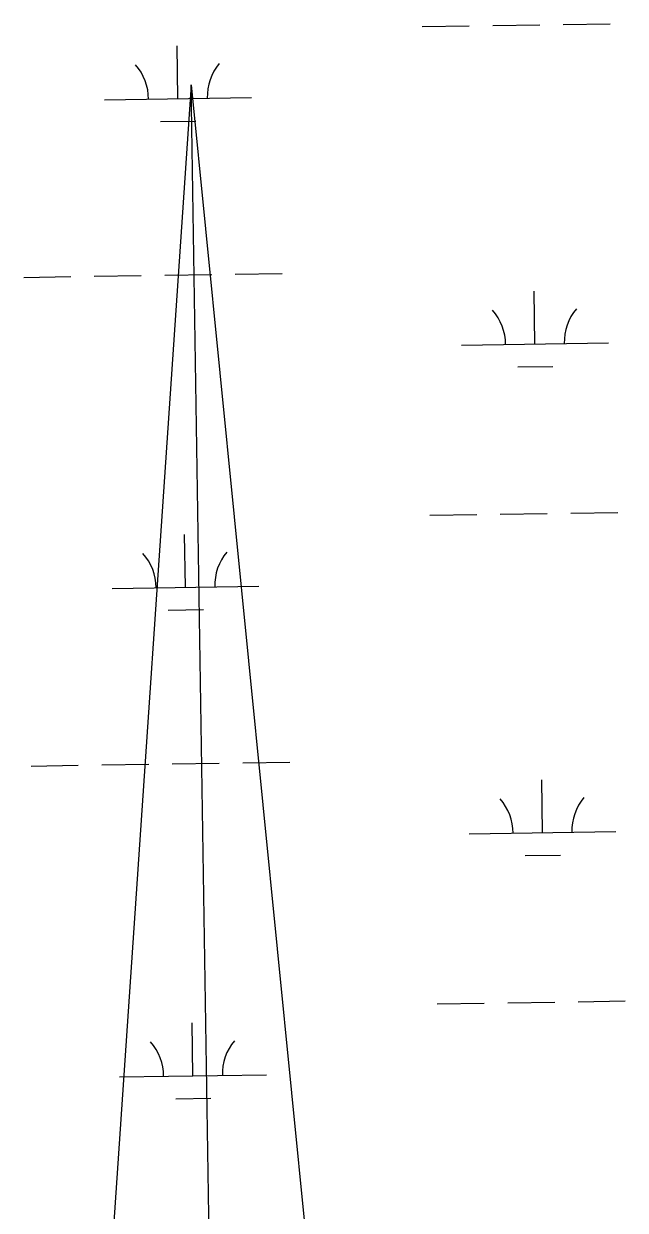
# Model space of a CAD drawing. Extents: x 3823584 to 3861785, y 301729 to 327625.
# Drawn here: x 3858270 to 3858679, y 323752 to 324560 of the extents above; entities that cross this region are included whole.
import ezdxf

# ---------------------------------------------------------------- set-up
doc = ezdxf.new("R2010")
doc.units = 0
doc.layers.add('V-ANNO-SYMB', color=7, linetype='Continuous')
doc.layers.add('V-WETL-SWMP', color=7, linetype='Continuous')

msp = doc.modelspace()

# ---------------------------------------------------------------- linework, layer by layer
at = {"layer": 'V-ANNO-SYMB'}
for p, q in [((3858383.74, 324518.29), (3858314.4, 323502.1)), ((3858383.74, 324518.29), (3858484.38, 323504.72)), ((3858398.69, 323548.41), (3858383.74, 324518.29)), ((3858383.74, 324518.29), (3858484.38, 323504.72)), ((3858398.69, 323548.41), (3858383.74, 324518.29))]:
    msp.add_line(p, q, dxfattribs=at)
at = {"layer": 'V-WETL-SWMP'}
for p, q in [((3858540.94, 324557.95), (3858572.94, 324558.44)), ((3858588.94, 324558.69), (3858620.93, 324559.18)), ((3858636.93, 324559.43), (3858668.93, 324559.92)), ((3858374.62, 324508.95), (3858374.06, 324544.94)), ((3858324.62, 324508.18), (3858424.61, 324509.72)), ((3858362.85, 324493.33), (3858386.85, 324493.7)), ((3858269.64, 324387.24), (3858301.63, 324387.74)), ((3858317.63, 324387.98), (3858349.63, 324388.48)), ((3858365.62, 324388.72), (3858397.62, 324389.22)), ((3858413.62, 324389.46), (3858445.61, 324389.96)), ((3858617.69, 324341.86), (3858617.14, 324377.86)), ((3858567.7, 324341.09), (3858667.69, 324342.63)), ((3858605.93, 324326.25), (3858629.93, 324326.62)), ((3858546.07, 324225.31), (3858578.07, 324225.8)), ((3858594.07, 324226.05), (3858626.06, 324226.54)), ((3858642.06, 324226.79), (3858674.06, 324227.28)), ((3858379.74, 324176.31), (3858379.19, 324212.31)), ((3858329.75, 324175.54), (3858429.74, 324177.08)), ((3858367.98, 324160.7), (3858391.98, 324161.07)), ((3858274.76, 324054.61), (3858306.76, 324055.1)), ((3858322.76, 324055.35), (3858354.75, 324055.84)), ((3858370.75, 324056.09), (3858402.75, 324056.58)), ((3858418.75, 324056.83), (3858450.74, 324057.32)), ((3858622.82, 324009.23), (3858622.27, 324045.22)), ((3858572.83, 324008.45), (3858672.82, 324010)), ((3858611.06, 323993.61), (3858635.06, 323993.98)), ((3858551.2, 323892.68), (3858583.2, 323893.17)), ((3858599.2, 323893.42), (3858631.19, 323893.91)), ((3858647.19, 323894.16), (3858679.19, 323894.65)), ((3858384.87, 323843.67), (3858384.32, 323879.67)), ((3858334.88, 323842.9), (3858434.87, 323844.45)), ((3858373.11, 323828.06), (3858397.11, 323828.43))]:
    msp.add_line(p, q, dxfattribs=at)
for centre, start, end in [((3858319.37, 324508.57), 0.11154, 41.6552), ((3858429.84, 324510.27), 140.11153, 181.65519), ((3858562.45, 324341.48), 0.11154, 41.6552), ((3858672.92, 324343.19), 140.11153, 181.65519), ((3858324.5, 324175.93), 0.11154, 41.6552), ((3858434.97, 324177.64), 140.11153, 181.65519), ((3858567.58, 324008.85), 0.11154, 41.6552), ((3858678.05, 324010.55), 140.11153, 181.65519), ((3858329.63, 323843.3), 0.11154, 41.6552), ((3858440.1, 323845), 140.11153, 181.65519)]:
    msp.add_arc(centre, 35.25, start, end, dxfattribs=at)

doc.saveas('drawing.dxf')
